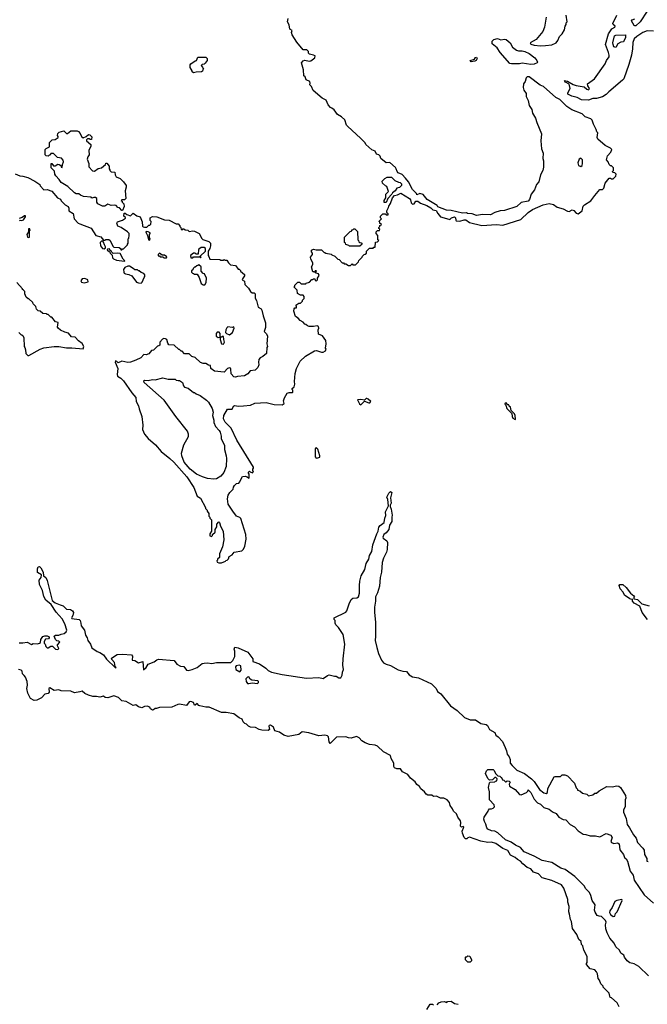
# Model space of a CAD drawing. Extents: x 1861455 to 2058065, y 200073 to 437907.
# Tile 470 of 574: x 1949640 to 1956805, y 371338 to 382590. Entities that reach past the tile are written whole.
import ezdxf

# ---------------------------------------------------------------- set-up
doc = ezdxf.new("R2010")
doc.units = 0

msp = doc.modelspace()

# ---------------------------------------------------------------- linework, layer by layer
at = {"layer": '0CON05XD'}
for points in [[(1956803, 382687), (1956725, 382565), (1956675, 382521), (1956665, 382518), (1956655, 382524), (1956624, 382576), (1956632, 382588), (1956665, 382599)], [(1955543, 381415), (1955596, 381285), (1955591, 381205), (1955598, 381115), (1955617, 381065), (1955612, 381005), (1955620, 380975), (1955620, 380905), (1955612, 380865), (1955588, 380815), (1955567, 380735), (1955542, 380705), (1955516, 380644), (1955479, 380595), (1955462, 380535), (1955445, 380515), (1955365, 380499), (1955315, 380453), (1955175, 380411), (1955125, 380407), (1955065, 380387), (1955015, 380360), (1954925, 380363), (1954855, 380352), (1954805, 380370), (1954753, 380373), (1954742, 380382), (1954695, 380377), (1954565, 380409), (1954514, 380414), (1954415, 380450), (1954405, 380468), (1954292, 380535), (1954245, 380593), (1954207, 380603), (1954175, 380590), (1954170, 380605), (1954125, 380650), (1954078, 380735), (1954045, 380778), (1954005, 380822), (1953961, 380841), (1953948, 380855), (1953940, 380885), (1953930, 380900), (1953866, 380956), (1953823, 380953), (1953762, 381002), (1953755, 381030), (1953740, 381045), (1953714, 381054), (1953698, 381088), (1953661, 381101), (1953592, 381165), (1953583, 381183), (1953532, 381235), (1953385, 381368), (1953371, 381385), (1953352, 381445), (1953315, 381480), (1953267, 381507), (1953229, 381559), (1953205, 381580), (1953190, 381585), (1953160, 381615), (1953139, 381669), (1953092, 381692), (1952992, 381782), (1952972, 381825), (1952952, 381845), (1952957, 381865), (1952952, 381885), (1952911, 381901), (1952898, 381935), (1952885, 381950), (1952882, 382015), (1952858, 382095), (1952875, 382120), (1952895, 382128), (1952945, 382116), (1952965, 382120), (1953008, 382155), (1953012, 382175), (1952996, 382186), (1952947, 382197), (1952938, 382208), (1952938, 382225), (1952917, 382247), (1952876, 382246), (1952804, 382334), (1952751, 382415), (1952742, 382445), (1952750, 382465), (1952725, 382482), (1952715, 382530), (1952698, 382565), (1952707, 382605)], [(1955650, 382620), (1955632, 382505), (1955614, 382456), (1955536, 382364), (1955470, 382325), (1955475, 382310), (1955515, 382297), (1955585, 382290)], [(1955585, 382290), (1955645, 382293), (1955717, 382303), (1955766, 382324), (1955785, 382350), (1955804, 382396), (1955833, 382427), (1955862, 382475), (1955868, 382515), (1955880, 382535), (1955880, 382555), (1955890, 382565), (1955878, 382642)], [(1956875, 382458), (1956805, 382462), (1956755, 382443), (1956685, 382399), (1956655, 382371), (1956642, 382329), (1956638, 382255), (1956626, 382185), (1956594, 382076), (1956536, 381914), (1956523, 381897), (1956365, 381765), (1956337, 381735), (1956295, 381710), (1956225, 381689), (1956185, 381690), (1956135, 381671), (1956055, 381673), (1956005, 381700), (1955945, 381715), (1955900, 381740), (1955897, 381755), (1955923, 381805), (1955918, 381838), (1955912, 381852), (1955872, 381875), (1955860, 381895), (1955895, 381886), (1955960, 381850), (1955995, 381838), (1956084, 381824), (1956115, 381796), (1956135, 381790), (1956141, 381795), (1956144, 381805), (1956126, 381835), (1956122, 381855), (1956204, 381915), (1956326, 382085), (1956341, 382125), (1956371, 382165), (1956372, 382185), (1956364, 382215), (1956329, 382305), (1956361, 382429), (1956402, 382485), (1956436, 382505), (1956439, 382515), (1956414, 382534), (1956413, 382545), (1956458, 382642)], [(1955475, 382076), (1955375, 382092), (1955345, 382084), (1955255, 382084), (1955235, 382089), (1955124, 382214), (1955090, 382270), (1955034, 382314), (1955036, 382345), (1955055, 382362), (1955095, 382376), (1955135, 382361), (1955175, 382369), (1955196, 382365), (1955240, 382325), (1955265, 382275), (1955312, 382242), (1955335, 382233), (1955375, 382234), (1955406, 382226), (1955455, 382204), (1955521, 382155), (1955544, 382125), (1955550, 382105), (1955548, 382095), (1955515, 382081), (1955475, 382076)], [(1956445, 382272), (1956425, 382280), (1956414, 382305), (1956412, 382325), (1956430, 382405), (1956445, 382412), (1956558, 382418), (1956557, 382385), (1956535, 382337), (1956505, 382332), (1956468, 382312), (1956445, 382272)], [(1951625, 381982), (1951610, 381995), (1951610, 382005), (1951588, 382045), (1951588, 382075), (1951594, 382086), (1951645, 382120), (1951658, 382122), (1951675, 382160), (1951765, 382160), (1951780, 382145), (1951780, 382125), (1951759, 382091), (1951745, 382080), (1951722, 382078), (1951710, 382065), (1951728, 382048), (1951730, 382035), (1951740, 382025), (1951730, 382015), (1951728, 382002), (1951715, 381992), (1951655, 381990), (1951625, 381982)], [(1954795, 382108), (1954783, 382125), (1954831, 382139), (1954845, 382158), (1954855, 382160), (1954862, 382145), (1954852, 382125), (1954835, 382114), (1954795, 382108)], [(1952022, 379812), (1952045, 379790), (1952105, 379780), (1952125, 379750), (1952135, 379740), (1952145, 379740), (1952160, 379725), (1952160, 379715), (1952207, 379677), (1952207, 379663), (1952182, 379628), (1952180, 379615), (1952205, 379600), (1952210, 379565), (1952253, 379523), (1952274, 379484), (1952295, 379470), (1952317, 379467), (1952327, 379457), (1952328, 379408), (1952342, 379382), (1952363, 379303), (1952396, 379286), (1952405, 379270), (1952418, 379205), (1952447, 379125), (1952448, 379072), (1952432, 379025), (1952459, 378999), (1952470, 378975), (1952462, 378885), (1952468, 378855), (1952460, 378845), (1952457, 378775), (1952415, 378740), (1952384, 378726), (1952372, 378708), (1952367, 378675), (1952370, 378645), (1952360, 378615), (1952330, 378585), (1952273, 378577), (1952245, 378542), (1952205, 378520), (1952128, 378512), (1952105, 378503), (1952085, 378508), (1952053, 378543), (1952052, 378595), (1952047, 378607), (1952035, 378612), (1952012, 378605), (1951975, 378560), (1951865, 378572), (1951822, 378602), (1951818, 378638), (1951795, 378640), (1951765, 378660), (1951735, 378660), (1951703, 378673), (1951645, 378730), (1951605, 378740), (1951575, 378770), (1951523, 378773), (1951495, 378800), (1951485, 378800), (1951465, 378820), (1951455, 378820), (1951405, 378870), (1951343, 378873), (1951330, 378895), (1951320, 378935), (1951305, 378942), (1951285, 378948), (1951271, 378939), (1951240, 378905), (1951238, 378872), (1951228, 378862), (1951215, 378860), (1951168, 378812), (1951145, 378810), (1951115, 378772), (1951085, 378760), (1951058, 378762), (1951023, 378727), (1950965, 378698), (1950905, 378677), (1950874, 378674), (1950805, 378688), (1950765, 378670), (1950750, 378685), (1950735, 378690), (1950730, 378675), (1950759, 378605), (1950751, 378535), (1950757, 378515), (1950795, 378492), (1950824, 378464), (1950921, 378325), (1950965, 378272), (1950971, 378225), (1950996, 378176), (1951002, 378142), (1951034, 378055), (1951044, 377955), (1951042, 377905), (1951064, 377855), (1951106, 377805), (1951190, 377730), (1951256, 377655), (1951355, 377574), (1951401, 377535), (1951549, 377365), (1951627, 377245), (1951668, 377145), (1951705, 377120), (1951760, 377015), (1951760, 377005), (1951780, 376985), (1951780, 376975), (1951800, 376945), (1951800, 376915), (1951810, 376905), (1951810, 376895), (1951830, 376875), (1951830, 376745), (1951810, 376715), (1951812, 376692), (1951828, 376682), (1951840, 376695), (1951842, 376708), (1951870, 376735), (1951870, 376765), (1951890, 376795), (1951890, 376825), (1951915, 376850), (1951920, 376845), (1951933, 376803), (1951962, 376745), (1951972, 376645), (1951957, 376565), (1951920, 376485), (1951920, 376445), (1951900, 376425), (1951900, 376415), (1951890, 376405), (1951895, 376390), (1951915, 376382), (1951945, 376382), (1951988, 376402), (1951995, 376410), (1952008, 376412), (1952022, 376428), (1952030, 376455), (1952066, 376474), (1952087, 376503), (1952175, 376520), (1952195, 376540), (1952212, 376575), (1952227, 376655), (1952222, 376705), (1952165, 376890), (1952155, 376902), (1952115, 376918), (1952074, 376974), (1952021, 377055), (1952013, 377115), (1952020, 377155), (1952038, 377185), (1952078, 377225), (1952082, 377248), (1952094, 377266), (1952115, 377288), (1952140, 377295), (1952155, 377310), (1952163, 377337), (1952185, 377370), (1952213, 377373), (1952237, 377367), (1952255, 377350), (1952260, 377355), (1952260, 377395), (1952250, 377415), (1952265, 377430), (1952272, 377422), (1952298, 377412), (1952310, 377425), (1952300, 377435), (1952300, 377455), (1952310, 377465), (1952310, 377475), (1952119, 377785), (1952055, 377920), (1951985, 377990), (1951968, 378028), (1951970, 378065), (1952012, 378138), (1952065, 378140), (1952082, 378175), (1952095, 378180), (1952135, 378172), (1952195, 378177), (1952275, 378186), (1952325, 378206), (1952455, 378214), (1952545, 378194), (1952635, 378190), (1952660, 378205), (1952652, 378235), (1952663, 378267), (1952695, 378320), (1952715, 378330), (1952755, 378330), (1952760, 378335), (1952760, 378355), (1952750, 378365), (1952750, 378375), (1952772, 378395), (1952782, 378425), (1952777, 378455), (1952786, 378545), (1952802, 378605), (1952841, 378689), (1952904, 378746), (1953005, 378807), (1953029, 378809), (1953085, 378790), (1953105, 378789), (1953132, 378805), (1953138, 378825), (1953132, 378835), (1953138, 378885), (1953134, 378924), (1953096, 378976), (1953050, 378995), (1953047, 379045), (1953054, 379065), (1953051, 379085), (1953035, 379092), (1952995, 379082), (1952945, 379082), (1952925, 379090), (1952907, 379107), (1952895, 379110), (1952875, 379132), (1952841, 379151), (1952818, 379178), (1952787, 379197), (1952768, 379258), (1952773, 379287), (1952782, 379298), (1952800, 379295), (1952800, 379315), (1952792, 379328), (1952825, 379350), (1952845, 379350), (1952868, 379372), (1952870, 379385), (1952888, 379405), (1952887, 379427), (1952875, 379440), (1952845, 379440), (1952812, 379462), (1952808, 379498), (1952770, 379535), (1952780, 379545), (1952780, 379555), (1952815, 379590), (1952835, 379590), (1952855, 379570), (1952905, 379570), (1952912, 379578), (1952948, 379592), (1952975, 379620), (1952985, 379620), (1952995, 379630), (1953008, 379628), (1953012, 379612), (1953025, 379600), (1953040, 379615), (1953040, 379635), (1953058, 379665), (1953050, 379685), (1953022, 379692), (1953020, 379705), (1953030, 379715), (1953025, 379720), (1953015, 379720), (1953005, 379700), (1952998, 379708), (1952985, 379710), (1952970, 379765), (1952987, 379793), (1952987, 379813), (1952963, 379853), (1952960, 379875), (1952982, 379905), (1952982, 379922), (1952970, 379935), (1952970, 379955), (1952995, 379968), (1953025, 379960), (1953085, 379960), (1953115, 379930), (1953125, 379930), (1953135, 379920), (1953195, 379910), (1953202, 379902), (1953238, 379888), (1953272, 379852), (1953288, 379848), (1953322, 379812), (1953335, 379810), (1953345, 379800), (1953365, 379800), (1953395, 379780), (1953415, 379780), (1953435, 379800), (1953445, 379790), (1953475, 379790), (1953508, 379822), (1953512, 379838), (1953550, 379875), (1953552, 379888), (1953572, 379908), (1953585, 379910), (1953598, 379922), (1953600, 379945), (1953622, 379968), (1953633, 379977), (1953675, 379980), (1953685, 379990), (1953698, 379992), (1953702, 380048), (1953725, 380050), (1953740, 380065), (1953730, 380075), (1953730, 380125), (1953710, 380145), (1953710, 380165), (1953725, 380180), (1953748, 380182), (1953750, 380195), (1953740, 380205), (1953740, 380215), (1953750, 380225), (1953752, 380238), (1953770, 380245), (1953768, 380258), (1953752, 380262), (1953750, 380275), (1953740, 380285), (1953770, 380315), (1953760, 380325), (1953760, 380345), (1953785, 380370), (1953815, 380370), (1953825, 380360), (1953845, 380360), (1953845, 380370), (1953830, 380385), (1953830, 380405), (1953852, 380445), (1953853, 380457), (1953875, 380490), (1953896, 380554), (1953921, 380579), (1953955, 380588), (1953993, 380607), (1954090, 380545), (1954102, 380532), (1954111, 380495), (1954125, 380481), (1954143, 380485), (1954163, 380517), (1954185, 380517), (1954215, 380493), (1954288, 380468), (1954335, 380440), (1954355, 380418), (1954395, 380410), (1954414, 380374), (1954445, 380338), (1954539, 380309), (1954552, 380308), (1954570, 380325), (1954605, 380338), (1954617, 380327), (1954618, 380298), (1954625, 380292), (1954665, 380287), (1954715, 380302), (1954732, 380302), (1954775, 380272), (1954915, 380237), (1955085, 380250), (1955155, 380241), (1955363, 380307), (1955446, 380385), (1955495, 380421), (1955615, 380474), (1955685, 380489), (1955736, 380476), (1955778, 380448), (1955845, 380427), (1955895, 380400), (1955915, 380398), (1955946, 380416), (1955965, 380408), (1955995, 380378), (1956015, 380372), (1956062, 380405), (1956075, 380460), (1956088, 380475), (1956162, 380518), (1956205, 380582), (1956265, 380650), (1956295, 380650), (1956310, 380665), (1956325, 380720), (1956372, 380778), (1956385, 380780), (1956395, 380770), (1956415, 380770), (1956448, 380802), (1956450, 380825), (1956435, 380840), (1956412, 380842), (1956410, 380855), (1956420, 380865), (1956420, 380895), (1956398, 380918), (1956385, 380920), (1956370, 380935), (1956360, 380965), (1956338, 380988), (1956350, 381035), (1956390, 381075), (1956400, 381105), (1956385, 381122), (1956325, 381153), (1956242, 381225), (1956232, 381245), (1956240, 381295), (1956228, 381308), (1956222, 381335), (1956190, 381395), (1956175, 381440), (1956160, 381455), (1956095, 381480), (1956060, 381515), (1955945, 381558), (1955888, 381598), (1955807, 381677), (1955761, 381701), (1955621, 381825), (1955583, 381843), (1955458, 381935), (1955435, 381937), (1955422, 381925), (1955410, 381885), (1955392, 381855), (1955387, 381815), (1955397, 381785), (1955422, 381745), (1955423, 381713), (1955446, 381666), (1955458, 381608), (1955487, 381565), (1955495, 381520), (1955530, 381465), (1955543, 381415)], [(1950815, 380410), (1950805, 380410), (1950778, 380438), (1950762, 380442), (1950740, 380465), (1950725, 380470), (1950685, 380468), (1950645, 380482), (1950612, 380458), (1950585, 380458), (1950532, 380485), (1950521, 380505), (1950522, 380545), (1950507, 380557), (1950485, 380558), (1950465, 380550), (1950455, 380560), (1950368, 380568), (1950333, 380583), (1950315, 380600), (1950285, 380600), (1950265, 380610), (1950190, 380685), (1950115, 380728), (1950092, 380765), (1950054, 380804), (1950042, 380825), (1950037, 380857), (1950000, 380895), (1950000, 380945), (1950008, 380948), (1950025, 380920), (1950045, 380920), (1950075, 380938), (1950090, 380935), (1950110, 380925), (1950113, 380903), (1950125, 380900), (1950128, 380935), (1950139, 380965), (1950137, 380985), (1950116, 381006), (1950070, 381015), (1950025, 381060), (1949995, 381060), (1949988, 381042), (1949975, 381040), (1949965, 381030), (1949942, 381032), (1949930, 381045), (1949930, 381105), (1949942, 381118), (1949980, 381135), (1949980, 381185), (1950012, 381218), (1950045, 381220), (1950078, 381242), (1950080, 381255), (1950070, 381265), (1950075, 381290), (1950090, 381305), (1950145, 381320), (1950175, 381290), (1950185, 381290), (1950225, 381318), (1950295, 381318), (1950312, 381312), (1950331, 381291), (1950344, 381254), (1950365, 381240), (1950397, 381253), (1950425, 381278), (1950440, 381275), (1950465, 381250), (1950458, 381222), (1950445, 381220), (1950435, 381230), (1950415, 381230), (1950403, 381217), (1950402, 381205), (1950452, 381162), (1950452, 381145), (1950430, 381095), (1950432, 381045), (1950416, 381024), (1950409, 380995), (1950428, 380945), (1950428, 380908), (1950471, 380861), (1950495, 380858), (1950535, 380890), (1950575, 380898), (1950620, 380935), (1950625, 380950), (1950635, 380950), (1950660, 380915), (1950660, 380885), (1950670, 380875), (1950670, 380865), (1950685, 380850), (1950726, 380846), (1950731, 380815), (1950743, 380795), (1950788, 380775), (1950826, 380736), (1950854, 380694), (1950856, 380675), (1950843, 380635), (1950850, 380545), (1950835, 380530), (1950805, 380530), (1950800, 380525), (1950810, 380515), (1950810, 380505), (1950830, 380485), (1950832, 380455), (1950815, 380410)], [(1956045, 380912), (1956060, 380925), (1956067, 380945), (1956065, 380990), (1956045, 381008), (1956028, 380995), (1956012, 380955), (1956020, 380925), (1956045, 380912)], [(1949589, 380829), (1949640, 380805), (1949675, 380802), (1949732, 380785), (1949814, 380744), (1949870, 380705), (1949872, 380692), (1949916, 380646), (1949955, 380648), (1950005, 380632), (1950070, 380555), (1950105, 380538), (1950115, 380520), (1950160, 380475), (1950192, 380455), (1950202, 380435), (1950200, 380405), (1950250, 380375), (1950262, 380315), (1950308, 380265), (1950326, 380256), (1950455, 380208), (1950510, 380125), (1950565, 380110), (1950595, 380070), (1950615, 380070), (1950625, 380078), (1950657, 380077), (1950672, 380065), (1950703, 380003), (1950715, 379990), (1950777, 379987), (1950790, 379975), (1950795, 379960), (1950805, 379960), (1950815, 379970), (1950825, 379970), (1950870, 380015), (1950870, 380025), (1950880, 380035), (1950880, 380085), (1950887, 380093), (1950890, 380125), (1950890, 380145), (1950870, 380165), (1950800, 380215), (1950762, 380232), (1950750, 380265), (1950755, 380280), (1950815, 380300), (1950848, 380322), (1950848, 380328), (1950830, 380345), (1950832, 380378), (1950845, 380380), (1950862, 380362), (1950905, 380350), (1950935, 380378), (1950979, 380349), (1951015, 380338), (1951039, 380279), (1951042, 380232), (1951051, 380221), (1951065, 380218), (1951092, 380218), (1951115, 380240), (1951125, 380240), (1951138, 380252), (1951140, 380285), (1951130, 380295), (1951130, 380325), (1951155, 380340), (1951205, 380337), (1951295, 380302), (1951345, 380300), (1951425, 380258), (1951450, 380255), (1951470, 380235), (1951470, 380225), (1951480, 380215), (1951482, 380192), (1951495, 380190), (1951502, 380198), (1951515, 380200), (1951528, 380188), (1951560, 380185), (1951575, 380170), (1951615, 380177), (1951635, 380173), (1951690, 380145), (1951719, 380089), (1951729, 380079), (1951800, 380055), (1951818, 380035), (1951818, 380005), (1951810, 379975), (1951790, 379945), (1951790, 379895), (1951800, 379885), (1951812, 379852), (1951925, 379850), (1951935, 379840), (1951965, 379840), (1951975, 379848), (1951985, 379840), (1952005, 379840), (1952022, 379812)], [(1953825, 380500), (1953802, 380502), (1953800, 380525), (1953820, 380555), (1953820, 380595), (1953850, 380625), (1953830, 380685), (1953815, 380690), (1953782, 380722), (1953780, 380745), (1953807, 380773), (1953835, 380790), (1953885, 380790), (1953923, 380753), (1953963, 380733), (1953985, 380730), (1953998, 380715), (1953998, 380695), (1953977, 380673), (1953947, 380663), (1953926, 380634), (1953895, 380610), (1953890, 380595), (1953842, 380548), (1953825, 380500)], [(1949637, 380293), (1949645, 380300), (1949666, 380294), (1949685, 380302), (1949708, 380335), (1949705, 380350), (1949695, 380350), (1949669, 380331), (1949632, 380318)], [(1949745, 380100), (1949750, 380105), (1949750, 380175), (1949760, 380185), (1949755, 380200), (1949742, 380198), (1949740, 380165), (1949720, 380135), (1949730, 380105), (1949745, 380100)], [(1951125, 380070), (1951130, 380085), (1951120, 380095), (1951120, 380135), (1951130, 380145), (1951130, 380155), (1951107, 380167), (1951085, 380170), (1951080, 380165), (1951082, 380155), (1951100, 380125), (1951110, 380075), (1951125, 380070)], [(1953525, 380000), (1953405, 380000), (1953398, 380008), (1953362, 380022), (1953360, 380035), (1953350, 380045), (1953350, 380105), (1953412, 380168), (1953428, 380172), (1953432, 380188), (1953445, 380190), (1953455, 380200), (1953468, 380198), (1953498, 380168), (1953500, 380075), (1953510, 380065), (1953512, 380052), (1953522, 380042), (1953538, 380038), (1953550, 380025), (1953525, 380000)], [(1950605, 379972), (1950618, 379982), (1950620, 379995), (1950608, 380015), (1950598, 380048), (1950588, 380058), (1950575, 380060), (1950560, 380045), (1950564, 380004), (1950584, 379974), (1950605, 379972)], [(1951705, 379870), (1951710, 379875), (1951700, 379880), (1951702, 379888), (1951760, 379945), (1951760, 379975), (1951747, 379987), (1951713, 379987), (1951680, 379965), (1951678, 379912), (1951655, 379910), (1951645, 379920), (1951625, 379920), (1951590, 379895), (1951595, 379870), (1951615, 379870), (1951625, 379880), (1951700, 379880), (1951705, 379870)], [(1950835, 379830), (1950840, 379835), (1950822, 379852), (1950788, 379918), (1950755, 379923), (1950708, 379918), (1950692, 379932), (1950685, 379950), (1950672, 379952), (1950665, 379970), (1950642, 379968), (1950640, 379955), (1950668, 379938), (1950672, 379922), (1950697, 379897), (1950698, 379868), (1950710, 379855), (1950745, 379842), (1950835, 379830)], [(1951315, 379870), (1951318, 379878), (1951295, 379900), (1951265, 379900), (1951235, 379920), (1951220, 379905), (1951222, 379892), (1951235, 379890), (1951245, 379880), (1951275, 379880), (1951285, 379870), (1951315, 379870)], [(1951025, 379580), (1951038, 379592), (1951060, 379645), (1951070, 379655), (1951070, 379675), (1951058, 379688), (1951025, 379700), (1951005, 379720), (1950995, 379720), (1950985, 379730), (1950955, 379730), (1950937, 379747), (1950892, 379772), (1950875, 379772), (1950841, 379759), (1950826, 379734), (1950827, 379705), (1950834, 379694), (1950846, 379686), (1950885, 379679), (1950921, 379661), (1950975, 379592), (1950998, 379582), (1951025, 379580)], [(1951755, 379560), (1951767, 379585), (1951772, 379635), (1951750, 379685), (1951735, 379690), (1951710, 379715), (1951710, 379765), (1951685, 379790), (1951675, 379780), (1951662, 379778), (1951645, 379760), (1951635, 379760), (1951620, 379745), (1951618, 379732), (1951602, 379718), (1951600, 379705), (1951612, 379692), (1951625, 379690), (1951635, 379680), (1951665, 379680), (1951688, 379645), (1951710, 379575), (1951735, 379560), (1951755, 379560)], [(1949630, 379015), (1949655, 378990), (1949665, 378990), (1949675, 378980), (1949688, 378955), (1949690, 378855), (1949700, 378845), (1949707, 378817), (1949710, 378775), (1949733, 378753), (1949745, 378752), (1949874, 378826), (1949915, 378840), (1950035, 378856), (1950085, 378854), (1950175, 378838), (1950235, 378841), (1950365, 378830), (1950372, 378855), (1950355, 378888), (1950311, 378921), (1950275, 378960), (1950230, 378965), (1950198, 379008), (1950155, 379018), (1950105, 379042), (1950080, 379065), (1950070, 379075), (1950078, 379128), (1950050, 379135), (1950005, 379190), (1949995, 379190), (1949965, 379220), (1949955, 379220), (1949945, 379230), (1949903, 379233), (1949875, 379260), (1949852, 379262), (1949833, 379283), (1949823, 379313), (1949792, 379342), (1949788, 379358), (1949745, 379400), (1949735, 379400), (1949715, 379420), (1949700, 379455), (1949700, 379485), (1949685, 379500), (1949670, 379505), (1949670, 379515), (1949608, 379588)], [(1950375, 379583), (1950420, 379595), (1950416, 379616), (1950383, 379633), (1950355, 379627), (1950338, 379605), (1950345, 379592), (1950375, 379583)], [(1952035, 378990), (1952070, 379015), (1952087, 379065), (1952085, 379080), (1952065, 379072), (1952015, 379080), (1952005, 379070), (1951992, 379045), (1951990, 379015), (1952002, 379002), (1952035, 378990)], [(1951965, 378880), (1951980, 378905), (1951970, 378935), (1951968, 378968), (1951955, 378970), (1951945, 378960), (1951930, 378960), (1951930, 379005), (1951917, 379017), (1951893, 379017), (1951882, 379005), (1951884, 378974), (1951905, 378958), (1951930, 378960), (1951930, 378935), (1951943, 378885), (1951965, 378880)], [(1951855, 377340), (1951785, 377348), (1951728, 377365), (1951657, 377397), (1951586, 377455), (1951519, 377535), (1951490, 377605), (1951486, 377635), (1951515, 377732), (1951566, 377825), (1951568, 377855), (1951556, 377886), (1951422, 378055), (1951290, 378240), (1951060, 378445), (1951058, 378462), (1951065, 378470), (1951105, 378467), (1951155, 378476), (1951185, 378474), (1951275, 378496), (1951335, 378480), (1951415, 378480), (1951425, 378470), (1951448, 378468), (1951465, 378468), (1951500, 378445), (1951510, 378405), (1951522, 378392), (1951565, 378378), (1951625, 378330), (1951635, 378330), (1951653, 378313), (1951700, 378295), (1951773, 378243), (1951795, 378220), (1951838, 378145), (1951848, 378105), (1951843, 378065), (1951858, 378015), (1951858, 377988), (1951875, 377940), (1951916, 377896), (1951927, 377877), (1951942, 377832), (1951942, 377805), (1951977, 377725), (1951977, 377677), (1951999, 377605), (1952001, 377575), (1951998, 377485), (1951969, 377415), (1951935, 377373), (1951885, 377344), (1951855, 377340)], [(1953535, 378190), (1953575, 378230), (1953625, 378212), (1953637, 378213), (1953650, 378225), (1953620, 378255), (1953605, 378260), (1953595, 378260), (1953575, 378240), (1953535, 378248), (1953495, 378246), (1953520, 378200), (1953535, 378190)], [(1955295, 378020), (1955300, 378025), (1955297, 378067), (1955290, 378085), (1955252, 378122), (1955245, 378160), (1955230, 378175), (1955225, 378190), (1955215, 378190), (1955195, 378210), (1955182, 378208), (1955180, 378195), (1955190, 378185), (1955200, 378145), (1955258, 378088), (1955262, 378055), (1955272, 378035), (1955295, 378020)], [(1953025, 377580), (1953045, 377582), (1953065, 377592), (1953068, 377605), (1953042, 377682), (1953025, 377700), (1953012, 377685), (1953013, 377595), (1953025, 377580)], [(1949635, 375468), (1949675, 375467), (1949725, 375478), (1949775, 375451), (1949795, 375460), (1949845, 375458), (1949867, 375463), (1949877, 375473), (1949882, 375505), (1949905, 375540), (1949925, 375548), (1949953, 375547), (1949976, 375536), (1949978, 375525), (1949967, 375513), (1949935, 375510), (1949920, 375485), (1949920, 375465), (1949930, 375455), (1949940, 375425), (1949953, 375413), (1949965, 375412), (1949995, 375430), (1950015, 375430), (1950050, 375395), (1950075, 375392), (1950088, 375405), (1950070, 375435), (1950070, 375445), (1950100, 375475), (1950087, 375487), (1950065, 375490), (1950047, 375507), (1950032, 375545), (1950050, 375555), (1950085, 375558), (1950115, 375568), (1950148, 375575), (1950171, 375595), (1950177, 375615), (1950157, 375687), (1950124, 375744), (1950058, 375818), (1950000, 375905), (1949937, 375955), (1949915, 375998), (1949901, 376065), (1949867, 376135), (1949864, 376185), (1949886, 376215), (1949890, 376245), (1949844, 376274), (1949843, 376315), (1949852, 376338), (1949865, 376340), (1949882, 376325), (1949906, 376276), (1949912, 376235), (1949937, 376215), (1949955, 376182), (1950011, 375951), (1950046, 375926), (1950101, 375901), (1950135, 375893), (1950175, 375853), (1950218, 375848), (1950243, 375835), (1950256, 375815), (1950248, 375782), (1950233, 375755), (1950236, 375746), (1950317, 375737), (1950330, 375725), (1950339, 375695), (1950342, 375662), (1950378, 375615), (1950392, 375555), (1950410, 375525), (1950416, 375495), (1950450, 375455), (1950463, 375413), (1950525, 375370), (1950555, 375360), (1950595, 375332), (1950632, 375282), (1950735, 375183), (1950740, 375185), (1950730, 375200), (1950724, 375245), (1950690, 375280), (1950688, 375295), (1950753, 375337), (1950815, 375340), (1950915, 375332), (1950929, 375315), (1950925, 375270), (1950955, 375268), (1950995, 375241), (1951046, 375256), (1951055, 375160), (1951082, 375185), (1951108, 375225), (1951175, 375251), (1951206, 375274), (1951225, 375281), (1951402, 375265), (1951435, 375224), (1951475, 375203), (1951515, 375198), (1951546, 375156), (1951565, 375154), (1951608, 375165), (1951667, 375185), (1951725, 375231), (1951745, 375238), (1951785, 375241), (1951835, 375234), (1951885, 375244), (1952050, 375245), (1952073, 375267), (1952096, 375314), (1952098, 375375), (1952090, 375395), (1952095, 375418), (1952135, 375412), (1952243, 375363), (1952300, 375285), (1952300, 375255), (1952377, 375227), (1952449, 375179), (1952475, 375154), (1952514, 375134), (1952635, 375106), (1952914, 375064), (1953055, 375073), (1953105, 375061), (1953155, 375097), (1953175, 375103), (1953235, 375086), (1953255, 375086), (1953285, 375069), (1953305, 375069), (1953322, 375098), (1953325, 375135), (1953335, 375165), (1953330, 375215), (1953334, 375286), (1953351, 375455), (1953332, 375562), (1953278, 375645), (1953250, 375675), (1953240, 375695), (1953240, 375725), (1953230, 375735), (1953230, 375755), (1953365, 375818), (1953376, 375834), (1953400, 375915), (1953426, 375964), (1953445, 375980), (1953488, 375982), (1953507, 375993), (1953519, 376035), (1953518, 376125), (1953524, 376175), (1953538, 376235), (1953582, 376305), (1953595, 376375), (1953626, 376425), (1953635, 376465), (1953659, 376511), (1953672, 376588), (1953716, 376714), (1953734, 376745), (1953740, 376790), (1953755, 376810), (1953802, 376845), (1953808, 376895), (1953820, 376925), (1953817, 376965), (1953850, 377035), (1953842, 377105), (1953833, 377135), (1953855, 377180), (1953875, 377198), (1953887, 377187), (1953872, 377125), (1953880, 377065), (1953868, 377042), (1953868, 377025), (1953882, 376995), (1953894, 376926), (1953887, 376905), (1953887, 376855), (1953862, 376815), (1953854, 376765), (1953825, 376725), (1953799, 376705), (1953785, 376675), (1953790, 376665), (1953833, 376633), (1953839, 376615), (1953834, 376535), (1953826, 376505), (1953793, 376437), (1953779, 376385), (1953770, 376275), (1953754, 376215), (1953748, 376115), (1953725, 376040), (1953703, 375995), (1953704, 375945), (1953691, 375875), (1953689, 375815), (1953701, 375705), (1953704, 375545), (1953699, 375495), (1953719, 375415), (1953736, 375345), (1953772, 375272), (1953795, 375241), (1953825, 375224), (1953875, 375210), (1953960, 375160), (1954015, 375144), (1954055, 375140), (1954085, 375101), (1954125, 375079), (1954195, 375070), (1954341, 375001), (1954395, 374948), (1954412, 374912), (1954447, 374885), (1954560, 374750), (1954633, 374695), (1954717, 374615), (1954785, 374589), (1954845, 374589), (1954905, 374548), (1954965, 374534), (1954980, 374525), (1955005, 374479), (1955063, 374443), (1955075, 374414), (1955104, 374394), (1955152, 374342), (1955181, 374271)], [(1956808, 375735), (1956746, 375815), (1956719, 375889), (1956655, 375923), (1956638, 375945), (1956638, 375968), (1956625, 375962), (1956605, 375970), (1956544, 376015), (1956529, 376049), (1956494, 376085), (1956484, 376125), (1956493, 376137), (1956525, 376136), (1956565, 376100), (1956615, 376036), (1956652, 376005), (1956658, 375995), (1956650, 375985), (1956652, 375972), (1956692, 375962), (1956743, 375913), (1956825, 375890)], [(1954712, 373362), (1954705, 373368), (1954683, 373363), (1954672, 373372), (1954678, 373415), (1954673, 373435), (1954643, 373475), (1954626, 373516), (1954593, 373545), (1954582, 373572), (1954555, 373610), (1954548, 373645), (1954520, 373675), (1954482, 373692), (1954445, 373692), (1954397, 373717), (1954365, 373712), (1954347, 373727), (1954298, 373728), (1954281, 373741), (1954262, 373765), (1954221, 373801), (1954206, 373826), (1954175, 373850), (1954155, 373882), (1954101, 373921), (1954070, 373965), (1954010, 373995), (1953988, 374028), (1953945, 374028), (1953921, 374041), (1953912, 374055), (1953912, 374095), (1953880, 374145), (1953875, 374180), (1953795, 374222), (1953725, 374287), (1953698, 374298), (1953635, 374307), (1953586, 374326), (1953545, 374347), (1953515, 374382), (1953485, 374397), (1953425, 374380), (1953395, 374384), (1953365, 374396), (1953258, 374392), (1953185, 374317), (1953175, 374338), (1953166, 374396), (1953155, 374406), (1953125, 374412), (1953054, 374404), (1952940, 374440), (1952865, 374452), (1952825, 374422), (1952705, 374398), (1952654, 374414), (1952605, 374448), (1952553, 374463), (1952538, 374505), (1952505, 374526), (1952490, 374525), (1952483, 374517), (1952492, 374478), (1952475, 374468), (1952405, 374470), (1952375, 374478), (1952332, 374502), (1952275, 374504), (1952252, 374515), (1952228, 374538), (1952210, 374545), (1952190, 374565), (1952180, 374595), (1952145, 374611), (1952085, 374657), (1951998, 374672), (1951945, 374674), (1951805, 374734), (1951765, 374734), (1951698, 374748), (1951684, 374754), (1951665, 374776), (1951645, 374758), (1951635, 374758), (1951623, 374785), (1951595, 374798), (1951574, 374795), (1951545, 374754), (1951465, 374766), (1951445, 374764), (1951375, 374734), (1951235, 374731), (1951202, 374718), (1951185, 374718), (1951168, 374702), (1951155, 374701), (1951134, 374714), (1951125, 374732), (1951095, 374743), (1951065, 374742), (1951035, 374727), (1950995, 374737), (1950965, 374760), (1950935, 374752), (1950855, 374800), (1950805, 374807), (1950768, 374845), (1950715, 374862), (1950645, 374841), (1950615, 374843), (1950595, 374858), (1950555, 374847), (1950515, 374857), (1950476, 374854), (1950425, 374870), (1950385, 374891), (1950355, 374918), (1950325, 374907), (1950265, 374899), (1950225, 374918), (1950115, 374920), (1950085, 374930), (1950035, 374924), (1949985, 374953), (1949973, 374945), (1949976, 374905), (1949965, 374888), (1949925, 374881), (1949889, 374841), (1949835, 374814), (1949805, 374810), (1949765, 374834), (1949734, 374894), (1949723, 374945), (1949728, 374985), (1949724, 375025), (1949706, 375075), (1949690, 375095), (1949673, 375113), (1949668, 375145), (1949658, 375155), (1949625, 375163)], [(1952155, 375137), (1952167, 375155), (1952164, 375204), (1952145, 375212), (1952112, 375205), (1952104, 375195), (1952109, 375165), (1952155, 375137)], [(1952255, 375002), (1952295, 375011), (1952355, 375002), (1952366, 375016), (1952366, 375025), (1952357, 375035), (1952292, 375042), (1952272, 375055), (1952255, 375080), (1952242, 375078), (1952223, 375057), (1952226, 375025), (1952240, 375005), (1952255, 375002)], [(1955181, 374271), (1955199, 374235), (1955207, 374195), (1955227, 374165), (1955238, 374135), (1955240, 374095), (1955262, 374065), (1955316, 374015), (1955405, 373975), (1955485, 373915), (1955513, 373885), (1955575, 373794), (1955625, 373753), (1955652, 373748), (1955665, 373760), (1955668, 373805), (1955744, 373936), (1955755, 373942), (1955815, 373940), (1955835, 373960), (1955865, 373960), (1955895, 373948), (1955973, 373863), (1955995, 373810), (1956010, 373795), (1956010, 373785), (1956037, 373777), (1956065, 373752), (1956115, 373740), (1956135, 373720), (1956185, 373730), (1956205, 373750), (1956225, 373750), (1956255, 373778), (1956345, 373828), (1956405, 373823), (1956457, 373833), (1956481, 373831), (1956500, 373815), (1956557, 373725), (1956560, 373695), (1956553, 373675), (1956553, 373597), (1956533, 373557), (1956532, 373535), (1956565, 373460), (1956574, 373394), (1956603, 373355), (1956647, 373275), (1956677, 373235), (1956693, 373185), (1956753, 373123), (1956768, 373098), (1956775, 373050), (1956800, 373005), (1956802, 372975), (1956815, 372970)], [(1956818, 371665), (1956710, 371770), (1956655, 371801), (1956605, 371813), (1956575, 371835), (1956547, 371875), (1956539, 371899), (1956505, 371923), (1956487, 371955), (1956446, 371995), (1956427, 372035), (1956379, 372095), (1956346, 372155), (1956331, 372201), (1956328, 372245), (1956334, 372275), (1956328, 372295), (1956282, 372342), (1956255, 372345), (1956235, 372354), (1956211, 372391), (1956204, 372415), (1956209, 372475), (1956175, 372524), (1956161, 372581), (1956145, 372615), (1956105, 372658), (1956083, 372693), (1955980, 372800), (1955867, 372877), (1955818, 372895), (1955715, 372959), (1955605, 372981), (1955515, 373029), (1955399, 373079), (1955359, 373129), (1955299, 373155), (1955251, 373191), (1955185, 373216), (1955099, 373299), (1955065, 373316), (1955025, 373322), (1954985, 373340), (1954972, 373355), (1954962, 373395), (1954948, 373425), (1954940, 373455), (1954942, 373475), (1954990, 373545), (1954992, 373558), (1955005, 373570), (1955025, 373570), (1955045, 373580), (1955060, 373595), (1955058, 373618), (1955004, 373674), (1955002, 373765), (1954992, 373815), (1955003, 373867), (1955012, 373878), (1955065, 373880), (1955072, 373888), (1955088, 373892), (1955090, 373915), (1955078, 373928), (1955065, 373930), (1955038, 373902), (1955005, 373900), (1954985, 373920), (1954958, 373975), (1954968, 374005), (1954985, 374022), (1955045, 374022), (1955058, 374008), (1955074, 373974), (1955100, 373950), (1955120, 373945), (1955138, 373928), (1955150, 373915), (1955152, 373902), (1955168, 373898), (1955185, 373880), (1955195, 373880), (1955205, 373890), (1955228, 373888), (1955238, 373875), (1955230, 373855), (1955232, 373832), (1955295, 373792), (1955347, 373737), (1955365, 373732), (1955425, 373759), (1955442, 373775), (1955445, 373790), (1955475, 373760), (1955515, 373682), (1955552, 373642), (1955585, 373626), (1955625, 373585), (1955685, 373569), (1955725, 373536), (1955765, 373518), (1955797, 373477), (1955845, 373450), (1955875, 373444), (1955923, 373393), (1955975, 373364), (1956015, 373320), (1956075, 373282), (1956103, 373277), (1956155, 373263), (1956215, 373263), (1956265, 373252), (1956335, 373289), (1956391, 373271), (1956404, 373245), (1956391, 373199), (1956395, 373186), (1956425, 373176), (1956465, 373184), (1956483, 373173), (1956493, 373103), (1956535, 373050), (1956547, 373015), (1956565, 373000), (1956581, 372975), (1956609, 372859), (1956644, 372814), (1956656, 372756), (1956769, 372589), (1956875, 372495)], [(1956485, 371310), (1956460, 371355), (1956395, 371410), (1956380, 371415), (1956370, 371465), (1956312, 371522), (1956300, 371535), (1956300, 371545), (1956275, 371570), (1956260, 371615), (1956243, 371633), (1956238, 371685), (1956225, 371710), (1956205, 371730), (1956152, 371742), (1956112, 371792), (1956110, 371805), (1956120, 371815), (1956120, 371885), (1956080, 371955), (1956070, 372005), (1956053, 372023), (1956050, 372055), (1956025, 372080), (1956002, 372135), (1955953, 372203), (1955940, 372285), (1955928, 372308), (1955919, 372369), (1955908, 372395), (1955912, 372455), (1955898, 372505), (1955898, 372535), (1955854, 372664), (1955825, 372702), (1955715, 372752), (1955605, 372782), (1955565, 372828), (1955507, 372847), (1955475, 372886), (1955433, 372903), (1955384, 372944), (1955359, 372975), (1955322, 372992), (1955295, 373017), (1955245, 373044), (1955212, 373095), (1955155, 373120), (1955075, 373174), (1955025, 373190), (1954985, 373188), (1954905, 373202), (1954775, 373246), (1954758, 373242), (1954745, 373228), (1954729, 373229), (1954713, 373245), (1954694, 373295), (1954693, 373315), (1954712, 373362)], [(1956415, 372343), (1956435, 372345), (1956443, 372375), (1956463, 372395), (1956519, 372525), (1956516, 372536), (1956458, 372525), (1956436, 372514), (1956405, 372443), (1956378, 372405), (1956374, 372385), (1956385, 372365), (1956415, 372343)], [(1954785, 371820), (1954755, 371820), (1954730, 371845), (1954730, 371875), (1954735, 371880), (1954745, 371880), (1954755, 371890), (1954778, 371888), (1954800, 371845), (1954800, 371835), (1954785, 371820)], [(1954290, 371280), (1954325, 371340), (1954352, 371338), (1954365, 371330)], [(1954405, 371330), (1954424, 371356), (1954453, 371367), (1954485, 371368), (1954515, 371360), (1954525, 371370), (1954565, 371372), (1954605, 371348), (1954645, 371338)]]:
    msp.add_lwpolyline(points, dxfattribs=at)

doc.saveas('drawing.dxf')
